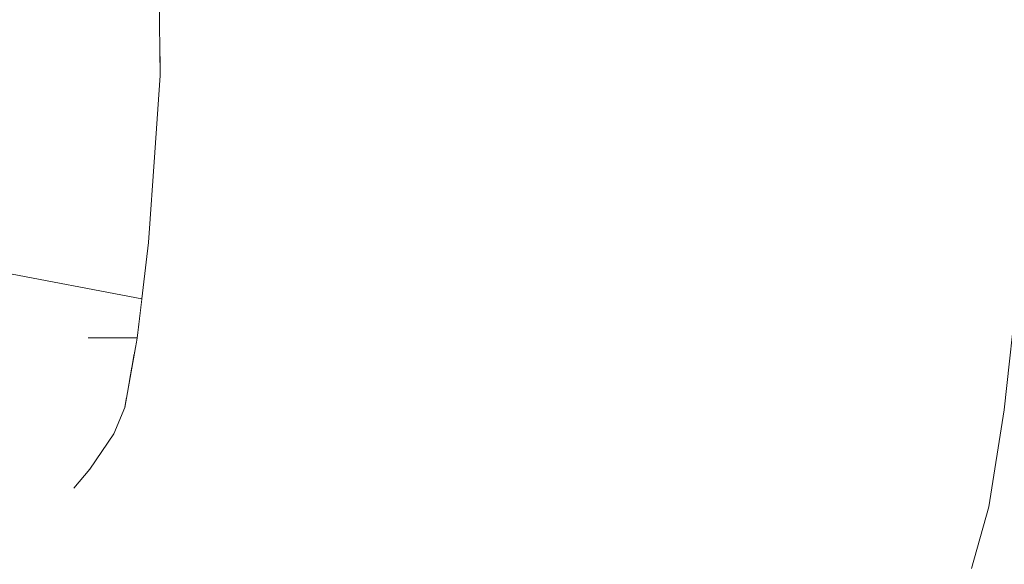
# Model space of a CAD drawing. Header units: millimetres. Extents: x -30280 to 309309, y -17460 to 4378.
# Tile 743 of 1056: x 247939 to 248043, y -12970 to -12913. Entities that reach past the tile are written whole.
import ezdxf

# ---------------------------------------------------------------- set-up
doc = ezdxf.new("R2010")
doc.units = ezdxf.units.MM
doc.header["$MEASUREMENT"] = 0
doc.linetypes.add('Wipeout_Contour', pattern=[1000, 0, -1000])
doc.layers.add('Nuevo_09_EI_Mobiliari general', color=7, linetype='Continuous')
doc.layers.add('Nuevo_09_EI_Mobiliari general_Pluma_Nº__1', color=7, linetype='Continuous', lineweight=5)

# ---------------------------------------------------------------- blocks, each defined once
blk = doc.blocks.new('Elem Sección_535_6', base_point=(235890.59, -13459.98))
at = {"color": 254, "linetype": 'Wipeout_Contour', "lineweight": 0, "ltscale": 11414503.17046964}
blk.add_wipeout([(247640.78, -12825.84), (247642.8, -12848.79), (247643.93, -12858.57), (247645.84, -12875.47), (247646.93, -12890.57), (247647.55, -12902.81), (247647.81, -12917.86), (247647.24, -12927.7), (247646.53, -12938.22), (247645.54, -12946.81), (247646.36, -12946.91), (247723.14, -12946.91), (247833.35, -12947.67), (247923.03, -12936.99), (247923.04, -12936.99), (247924.32, -12937.22), (247934.86, -12939.1), (247951.83, -12942.31), (247952.54, -12936.36), (247953.41, -12924.01), (247953.78, -12918.71), (247953.56, -12904.67), (247953, -12893.21), (247952, -12879.11), (247950.68, -12867.76), (247949.05, -12853.62), (247948.81, -12850.82), (247939.11, -12857.62), (247925.52, -12863.6), (247908.36, -12868.46), (247896.57, -12872.45), (247887.32, -12876.39), (247881.98, -12877.82), (247874.12, -12879.7), (247867.05, -12881.14), (247860.88, -12882.28), (247853.99, -12882.66), (247738.82, -12882.66), (247732.48, -12882.28), (247724.57, -12880.78), (247710.18, -12877.82), (247699.72, -12873.66), (247688.24, -12869.98), (247685.41, -12868.85), (247672.23, -12861.15), (247657.65, -12849.01)], dxfattribs=at).dxf.layer = 'Nuevo_09_EI_Mobiliari general'
at = {"color": 254, "linetype": 'Wipeout_Contour', "lineweight": 0, "ltscale": 13160558.99086357}
blk.add_wipeout([(247641.02, -13051.86), (247691.25, -13053.6), (247715.96, -13061.51), (247723.09, -13062.4), (247725.55, -13064.58), (247730.42, -13066.15), (247769.02, -13066.15), (247777.62, -13056.59), (247826.96, -13058.3), (247824.97, -13099.98), (248811.02, -13099.98), (248811.02, -12764.98), (248038.13, -12764.98), (248038.05, -12767.54), (248065.14, -12772.37), (248082.73, -12781.85), (248089.11, -12794.79), (248082.56, -12807.74), (248064.83, -12817.21), (248040.69, -12820.68), (248038.47, -12820.36), (248040.74, -12845.7), (248042.26, -12858.87), (248043.58, -12870.25), (248044.82, -12886.79), (248045.51, -12900.15), (248045.83, -12916.64), (248045.26, -12928.92), (248044.49, -12940.88), (248043.05, -12954.06), (248041.4, -12964.33), (248039.59, -12970.84), (248035.86, -12978.68), (248032.76, -12984.4), (248036.77, -13045.5), (248036.35, -13045.77), (248032.17, -13045.97), (248025.34, -13046.05), (248017.7, -13045.97), (248013.05, -13045.83), (248012.35, -13047.65), (248005.53, -13050.68), (247875.25, -13050.68), (247871.56, -13052.31), (247867.92, -13050.68), (247866.68, -13050.68), (247865.07, -13052.89), (247859.49, -13055.5), (247857.98, -13056.5), (247850.88, -13053.77), (247850.62, -13053.02), (247849.64, -13050.68), (247643.68, -13050.68)], dxfattribs=at).dxf.layer = 'Nuevo_09_EI_Mobiliari general'
blk = doc.blocks.new('Elem Sección_536_6', base_point=(235890.59, -13459.98))
at = {"color": 254, "linetype": 'Wipeout_Contour', "lineweight": 0, "ltscale": 745134.31517}
blk.add_wipeout([(248045.51, -12900.15), (248036.17, -12913.95), (248045.83, -12916.64)], dxfattribs=at).dxf.layer = 'Nuevo_09_EI_Mobiliari general'
at = {"color": 254, "linetype": 'Wipeout_Contour', "lineweight": 0, "ltscale": 744833.517718}
blk.add_wipeout([(247939.22, -12959.54), (247939.32, -12959.68), (247939.48, -12958.62)], dxfattribs=at).dxf.layer = 'Nuevo_09_EI_Mobiliari general'
at = {"color": 254, "linetype": 'Wipeout_Contour', "lineweight": 0, "ltscale": 744836.204488}
blk.add_wipeout([(247940.43, -12959.24), (247940.03, -12960.73), (247940.24, -12961.03)], dxfattribs=at).dxf.layer = 'Nuevo_09_EI_Mobiliari general'
at = {"color": 254, "linetype": 'Wipeout_Contour', "lineweight": 0, "ltscale": 744839.331091}
blk.add_wipeout([(247941.43, -12960.48), (247941.04, -12962.2), (247941.3, -12962.59)], dxfattribs=at).dxf.layer = 'Nuevo_09_EI_Mobiliari general'
at = {"color": 254, "linetype": 'Wipeout_Contour', "lineweight": 0, "ltscale": 744843.507744}
blk.add_wipeout([(247942.09, -12963.74), (247942.94, -12964.99), (247942.54, -12961.29)], dxfattribs=at).dxf.layer = 'Nuevo_09_EI_Mobiliari general'
at = {"color": 254, "linetype": 'Wipeout_Contour', "lineweight": 0, "ltscale": 745123.946876}
blk.add_wipeout([(248036.17, -12913.95), (248045.51, -12900.15), (248035.72, -12894.25)], dxfattribs=at).dxf.layer = 'Nuevo_09_EI_Mobiliari general'
at = {"color": 254, "linetype": 'Wipeout_Contour', "lineweight": 0, "ltscale": 745135.93266}
blk.add_wipeout([(248045.83, -12916.64), (248035.6, -12931.61), (248045.26, -12928.92)], dxfattribs=at).dxf.layer = 'Nuevo_09_EI_Mobiliari general'
at = {"color": 254, "linetype": 'Wipeout_Contour', "lineweight": 0, "ltscale": 745091.993374}
blk.add_wipeout([(248035.72, -12894.25), (248013.75, -12912.9), (248036.17, -12913.95)], dxfattribs=at).dxf.layer = 'Nuevo_09_EI_Mobiliari general'
at = {"color": 254, "linetype": 'Wipeout_Contour', "lineweight": 0, "ltscale": 745068.872008}
blk.add_wipeout([(248013.75, -12912.9), (248035.72, -12894.25), (248013.25, -12891.95)], dxfattribs=at).dxf.layer = 'Nuevo_09_EI_Mobiliari general'
at = {"color": 254, "linetype": 'Wipeout_Contour', "lineweight": 0, "ltscale": 745126.929625}
blk.add_wipeout([(248035.6, -12931.61), (248045.83, -12916.64), (248036.17, -12913.95)], dxfattribs=at).dxf.layer = 'Nuevo_09_EI_Mobiliari general'
at = {"color": 254, "linetype": 'Wipeout_Contour', "lineweight": 0, "ltscale": 745034.568051}
blk.add_wipeout([(248013.25, -12891.95), (248001.3, -12912.79), (248013.75, -12912.9)], dxfattribs=at).dxf.layer = 'Nuevo_09_EI_Mobiliari general'
at = {"color": 254, "linetype": 'Wipeout_Contour', "lineweight": 0, "ltscale": 745094.279031}
blk.add_wipeout([(248036.17, -12913.95), (248013.18, -12932.66), (248035.6, -12931.61)], dxfattribs=at).dxf.layer = 'Nuevo_09_EI_Mobiliari general'
at = {"color": 254, "linetype": 'Wipeout_Contour', "lineweight": 0, "ltscale": 744996.983501}
blk.add_wipeout([(248000.79, -12891.73), (247988.57, -12913.18), (248001.3, -12912.79)], dxfattribs=at).dxf.layer = 'Nuevo_09_EI_Mobiliari general'
at = {"color": 254, "linetype": 'Wipeout_Contour', "lineweight": 0, "ltscale": 745072.386976}
blk.add_wipeout([(248013.18, -12932.66), (248036.17, -12913.95), (248013.75, -12912.9)], dxfattribs=at).dxf.layer = 'Nuevo_09_EI_Mobiliari general'
at = {"color": 254, "linetype": 'Wipeout_Contour', "lineweight": 0, "ltscale": 744983.607269}
blk.add_wipeout([(247988.57, -12913.18), (248000.79, -12891.73), (247988.08, -12892.56)], dxfattribs=at).dxf.layer = 'Nuevo_09_EI_Mobiliari general'
at = {"color": 254, "linetype": 'Wipeout_Contour', "lineweight": 0, "ltscale": 745135.766116}
blk.add_wipeout([(248045.26, -12928.92), (248034.7, -12946.77), (248044.49, -12940.88)], dxfattribs=at).dxf.layer = 'Nuevo_09_EI_Mobiliari general'
at = {"color": 254, "linetype": 'Wipeout_Contour', "lineweight": 0, "ltscale": 744962.757846}
blk.add_wipeout([(247988.08, -12892.56), (247979.62, -12913.92), (247988.57, -12913.18)], dxfattribs=at).dxf.layer = 'Nuevo_09_EI_Mobiliari general'
at = {"color": 254, "linetype": 'Wipeout_Contour', "lineweight": 0, "ltscale": 745037.088313}
blk.add_wipeout([(248013.75, -12912.9), (248000.72, -12932.76), (248013.18, -12932.66)], dxfattribs=at).dxf.layer = 'Nuevo_09_EI_Mobiliari general'
at = {"color": 254, "linetype": 'Wipeout_Contour', "lineweight": 0, "ltscale": 745127.215275}
blk.add_wipeout([(248034.7, -12946.77), (248045.26, -12928.92), (248035.6, -12931.61)], dxfattribs=at).dxf.layer = 'Nuevo_09_EI_Mobiliari general'
at = {"color": 254, "linetype": 'Wipeout_Contour', "lineweight": 0, "ltscale": 744953.227086}
blk.add_wipeout([(247988.08, -12892.56), (247979.16, -12894.18), (247979.62, -12913.92)], dxfattribs=at).dxf.layer = 'Nuevo_09_EI_Mobiliari general'
at = {"color": 254, "linetype": 'Wipeout_Contour', "lineweight": 0, "ltscale": 745025.047934}
blk.add_wipeout([(248000.72, -12932.76), (248013.75, -12912.9), (248001.3, -12912.79)], dxfattribs=at).dxf.layer = 'Nuevo_09_EI_Mobiliari general'
at = {"color": 254, "linetype": 'Wipeout_Contour', "lineweight": 0, "ltscale": 744919.714064}
blk.add_wipeout([(247979.16, -12894.18), (247954.1, -12917.86), (247979.62, -12913.92)], dxfattribs=at).dxf.layer = 'Nuevo_09_EI_Mobiliari general'
at = {"color": 254, "linetype": 'Wipeout_Contour', "lineweight": 0, "ltscale": 744999.485306}
blk.add_wipeout([(248001.3, -12912.79), (247988, -12932.38), (248000.72, -12932.76)], dxfattribs=at).dxf.layer = 'Nuevo_09_EI_Mobiliari general'
at = {"color": 254, "linetype": 'Wipeout_Contour', "lineweight": 0, "ltscale": 745094.446016}
blk.add_wipeout([(248035.6, -12931.61), (248012.23, -12949.08), (248034.7, -12946.77)], dxfattribs=at).dxf.layer = 'Nuevo_09_EI_Mobiliari general'
at = {"color": 254, "linetype": 'Wipeout_Contour', "lineweight": 0, "ltscale": 744894.336877}
blk.add_wipeout([(247954.1, -12917.86), (247979.16, -12894.18), (247953.84, -12902.81)], dxfattribs=at).dxf.layer = 'Nuevo_09_EI_Mobiliari general'
at = {"color": 254, "linetype": 'Wipeout_Contour', "lineweight": 0, "ltscale": 744987.189011}
blk.add_wipeout([(247988, -12932.38), (248001.3, -12912.79), (247988.57, -12913.18)], dxfattribs=at).dxf.layer = 'Nuevo_09_EI_Mobiliari general'
at = {"color": 254, "linetype": 'Wipeout_Contour', "lineweight": 0, "ltscale": 745073.091209}
blk.add_wipeout([(248012.23, -12949.08), (248035.6, -12931.61), (248013.18, -12932.66)], dxfattribs=at).dxf.layer = 'Nuevo_09_EI_Mobiliari general'
at = {"color": 254, "linetype": 'Wipeout_Contour', "lineweight": 0, "ltscale": 744870.120136}
blk.add_wipeout([(247953.84, -12902.81), (247953.78, -12918.71), (247954.1, -12917.86)], dxfattribs=at).dxf.layer = 'Nuevo_09_EI_Mobiliari general'
at = {"color": 254, "linetype": 'Wipeout_Contour', "lineweight": 0, "ltscale": 744965.103436}
blk.add_wipeout([(247988.57, -12913.18), (247979.05, -12931.64), (247988, -12932.38)], dxfattribs=at).dxf.layer = 'Nuevo_09_EI_Mobiliari general'
at = {"color": 254, "linetype": 'Wipeout_Contour', "lineweight": 0, "ltscale": 745037.397967}
blk.add_wipeout([(248013.18, -12932.66), (247999.77, -12949.3), (248012.23, -12949.08)], dxfattribs=at).dxf.layer = 'Nuevo_09_EI_Mobiliari general'
at = {"color": 254, "linetype": 'Wipeout_Contour', "lineweight": 0, "ltscale": 745134.067702}
blk.add_wipeout([(248044.49, -12940.88), (248032.96, -12963.93), (248043.05, -12954.06)], dxfattribs=at).dxf.layer = 'Nuevo_09_EI_Mobiliari general'
at = {"color": 254, "linetype": 'Wipeout_Contour', "lineweight": 0, "ltscale": 744868.237226}
blk.add_wipeout([(247953.78, -12918.71), (247953.84, -12902.81), (247953.56, -12904.67)], dxfattribs=at).dxf.layer = 'Nuevo_09_EI_Mobiliari general'
at = {"color": 254, "linetype": 'Wipeout_Contour', "lineweight": 0, "ltscale": 744956.603364}
blk.add_wipeout([(247979.05, -12931.64), (247988.57, -12913.18), (247979.62, -12913.92)], dxfattribs=at).dxf.layer = 'Nuevo_09_EI_Mobiliari general'
at = {"color": 254, "linetype": 'Wipeout_Contour', "lineweight": 0, "ltscale": 745025.862066}
blk.add_wipeout([(247999.77, -12949.3), (248013.18, -12932.66), (248000.72, -12932.76)], dxfattribs=at).dxf.layer = 'Nuevo_09_EI_Mobiliari general'
at = {"color": 254, "linetype": 'Wipeout_Contour', "lineweight": 0, "ltscale": 745126.059925}
blk.add_wipeout([(248032.96, -12963.93), (248044.49, -12940.88), (248034.7, -12946.77)], dxfattribs=at).dxf.layer = 'Nuevo_09_EI_Mobiliari general'
at = {"color": 254, "linetype": 'Wipeout_Contour', "lineweight": 0, "ltscale": 744921.487059}
blk.add_wipeout([(247979.62, -12913.92), (247953.53, -12927.7), (247979.05, -12931.64)], dxfattribs=at).dxf.layer = 'Nuevo_09_EI_Mobiliari general'
at = {"color": 254, "linetype": 'Wipeout_Contour', "lineweight": 0, "ltscale": 744999.800368}
blk.add_wipeout([(248000.72, -12932.76), (247987.07, -12948.46), (247999.77, -12949.3)], dxfattribs=at).dxf.layer = 'Nuevo_09_EI_Mobiliari general'
at = {"color": 254, "linetype": 'Wipeout_Contour', "lineweight": 0, "ltscale": 745092.636707}
blk.add_wipeout([(248034.7, -12946.77), (248010.37, -12967.79), (248032.96, -12963.93)], dxfattribs=at).dxf.layer = 'Nuevo_09_EI_Mobiliari general'
at = {"color": 254, "linetype": 'Wipeout_Contour', "lineweight": 0, "ltscale": 744896.785166}
blk.add_wipeout([(247953.53, -12927.7), (247979.62, -12913.92), (247954.1, -12917.86)], dxfattribs=at).dxf.layer = 'Nuevo_09_EI_Mobiliari general'
at = {"color": 254, "linetype": 'Wipeout_Contour', "lineweight": 0, "ltscale": 744987.97071}
blk.add_wipeout([(247987.07, -12948.46), (248000.72, -12932.76), (247988, -12932.38)], dxfattribs=at).dxf.layer = 'Nuevo_09_EI_Mobiliari general'
at = {"color": 254, "linetype": 'Wipeout_Contour', "lineweight": 0, "ltscale": 745071.978985}
blk.add_wipeout([(248010.37, -12967.79), (248034.7, -12946.77), (248012.23, -12949.08)], dxfattribs=at).dxf.layer = 'Nuevo_09_EI_Mobiliari general'
at = {"color": 254, "linetype": 'Wipeout_Contour', "lineweight": 0, "ltscale": 744870.780224}
blk.add_wipeout([(247954.1, -12917.86), (247953.21, -12926.85), (247953.53, -12927.7)], dxfattribs=at).dxf.layer = 'Nuevo_09_EI_Mobiliari general'
at = {"color": 254, "linetype": 'Wipeout_Contour', "lineweight": 0, "ltscale": 744965.369638}
blk.add_wipeout([(247988, -12932.38), (247978.15, -12946.84), (247987.07, -12948.46)], dxfattribs=at).dxf.layer = 'Nuevo_09_EI_Mobiliari general'
at = {"color": 254, "linetype": 'Wipeout_Contour', "lineweight": 0, "ltscale": 745035.591541}
blk.add_wipeout([(248012.23, -12949.08), (247997.9, -12968.16), (248010.37, -12967.79)], dxfattribs=at).dxf.layer = 'Nuevo_09_EI_Mobiliari general'
at = {"color": 254, "linetype": 'Wipeout_Contour', "lineweight": 0, "ltscale": 745130.834282}
blk.add_wipeout([(248043.05, -12954.06), (248030.85, -12978.04), (248041.4, -12964.33)], dxfattribs=at).dxf.layer = 'Nuevo_09_EI_Mobiliari general'
at = {"color": 254, "linetype": 'Wipeout_Contour', "lineweight": 0, "ltscale": 744870.23901}
blk.add_wipeout([(247953.21, -12926.85), (247954.1, -12917.86), (247953.78, -12918.71)], dxfattribs=at).dxf.layer = 'Nuevo_09_EI_Mobiliari general'
at = {"color": 254, "linetype": 'Wipeout_Contour', "lineweight": 0, "ltscale": 744957.252486}
blk.add_wipeout([(247978.15, -12946.84), (247988, -12932.38), (247979.05, -12931.64)], dxfattribs=at).dxf.layer = 'Nuevo_09_EI_Mobiliari general'
at = {"color": 254, "linetype": 'Wipeout_Contour', "lineweight": 0, "ltscale": 745024.736519}
blk.add_wipeout([(247997.9, -12968.16), (248012.23, -12949.08), (247999.77, -12949.3)], dxfattribs=at).dxf.layer = 'Nuevo_09_EI_Mobiliari general'
at = {"color": 254, "linetype": 'Wipeout_Contour', "lineweight": 0, "ltscale": 745123.072248}
blk.add_wipeout([(248030.85, -12978.04), (248043.05, -12954.06), (248032.96, -12963.93)], dxfattribs=at).dxf.layer = 'Nuevo_09_EI_Mobiliari general'
at = {"layer": 'Nuevo_09_EI_Mobiliari general_Pluma_Nº__1', "color": 7, "linetype": 'Continuous', "lineweight": 5}
for p, q in [((247953.56, -12904.67), (247953.78, -12918.71)), ((248044.49, -12940.88), (248043.05, -12954.06))]:
    blk.add_line(p, q, dxfattribs=at)
at = {"color": 254, "linetype": 'Wipeout_Contour', "lineweight": 0, "ltscale": 744921.573603}
blk.add_wipeout([(247979.05, -12931.64), (247952.82, -12938.22), (247978.15, -12946.84)], dxfattribs=at).dxf.layer = 'Nuevo_09_EI_Mobiliari general'
at = {"color": 254, "linetype": 'Wipeout_Contour', "lineweight": 0, "ltscale": 744998.004317}
blk.add_wipeout([(247999.77, -12949.3), (247985.23, -12966.76), (247997.9, -12968.16)], dxfattribs=at).dxf.layer = 'Nuevo_09_EI_Mobiliari general'
at = {"color": 254, "linetype": 'Wipeout_Contour', "lineweight": 0, "ltscale": 745088.955408}
blk.add_wipeout([(248032.96, -12963.93), (248008.08, -12983.4), (248030.85, -12978.04)], dxfattribs=at).dxf.layer = 'Nuevo_09_EI_Mobiliari general'
at = {"color": 254, "linetype": 'Wipeout_Contour', "lineweight": 0, "ltscale": 744896.921922}
blk.add_wipeout([(247952.82, -12938.22), (247979.05, -12931.64), (247953.53, -12927.7)], dxfattribs=at).dxf.layer = 'Nuevo_09_EI_Mobiliari general'
at = {"color": 254, "linetype": 'Wipeout_Contour', "lineweight": 0, "ltscale": 744986.857767}
blk.add_wipeout([(247985.23, -12966.76), (247999.77, -12949.3), (247987.07, -12948.46)], dxfattribs=at).dxf.layer = 'Nuevo_09_EI_Mobiliari general'
at = {"color": 254, "linetype": 'Wipeout_Contour', "lineweight": 0, "ltscale": 745068.761306}
blk.add_wipeout([(248008.08, -12983.4), (248032.96, -12963.93), (248010.37, -12967.79)], dxfattribs=at).dxf.layer = 'Nuevo_09_EI_Mobiliari general'
at = {"color": 254, "linetype": 'Wipeout_Contour', "lineweight": 0, "ltscale": 744870.466446}
blk.add_wipeout([(247953.53, -12927.7), (247952.54, -12936.36), (247952.82, -12938.22)], dxfattribs=at).dxf.layer = 'Nuevo_09_EI_Mobiliari general'
at = {"color": 254, "linetype": 'Wipeout_Contour', "lineweight": 0, "ltscale": 744963.624391}
blk.add_wipeout([(247987.07, -12948.46), (247976.4, -12964.05), (247985.23, -12966.76)], dxfattribs=at).dxf.layer = 'Nuevo_09_EI_Mobiliari general'
at = {"color": 254, "linetype": 'Wipeout_Contour', "lineweight": 0, "ltscale": 745126.16646}
blk.add_wipeout([(248041.4, -12964.33), (248028.17, -12989.4), (248039.59, -12970.84)], dxfattribs=at).dxf.layer = 'Nuevo_09_EI_Mobiliari general'
at = {"color": 254, "linetype": 'Wipeout_Contour', "lineweight": 0, "ltscale": 745031.778957}
blk.add_wipeout([(248010.37, -12967.79), (247995.59, -12983.92), (248008.08, -12983.4)], dxfattribs=at).dxf.layer = 'Nuevo_09_EI_Mobiliari general'
at = {"color": 254, "linetype": 'Wipeout_Contour', "lineweight": 0, "ltscale": 744869.830708}
blk.add_wipeout([(247952.54, -12936.36), (247953.53, -12927.7), (247953.21, -12926.85)], dxfattribs=at).dxf.layer = 'Nuevo_09_EI_Mobiliari general'
at = {"color": 254, "linetype": 'Wipeout_Contour', "lineweight": 0, "ltscale": 744956.135969}
blk.add_wipeout([(247976.4, -12964.05), (247987.07, -12948.46), (247978.15, -12946.84)], dxfattribs=at).dxf.layer = 'Nuevo_09_EI_Mobiliari general'
at = {"color": 254, "linetype": 'Wipeout_Contour', "lineweight": 0, "ltscale": 745118.486899}
blk.add_wipeout([(248028.17, -12989.4), (248041.4, -12964.33), (248030.85, -12978.04)], dxfattribs=at).dxf.layer = 'Nuevo_09_EI_Mobiliari general'
at = {"color": 254, "linetype": 'Wipeout_Contour', "lineweight": 0, "ltscale": 745021.454992}
blk.add_wipeout([(247995.59, -12983.92), (248010.37, -12967.79), (247997.9, -12968.16)], dxfattribs=at).dxf.layer = 'Nuevo_09_EI_Mobiliari general'
at = {"layer": 'Nuevo_09_EI_Mobiliari general_Pluma_Nº__1', "color": 7, "linetype": 'Continuous', "lineweight": 5}
for p, q in [((247953.78, -12918.71), (247953.21, -12926.85)), ((248043.05, -12954.06), (248041.4, -12964.33)), ((248041.4, -12964.33), (248039.59, -12970.84))]:
    blk.add_line(p, q, dxfattribs=at)
at = {"color": 254, "linetype": 'Wipeout_Contour', "lineweight": 0, "ltscale": 744919.925643}
blk.add_wipeout([(247978.15, -12946.84), (247951.51, -12949.6), (247976.4, -12964.05)], dxfattribs=at).dxf.layer = 'Nuevo_09_EI_Mobiliari general'
at = {"color": 254, "linetype": 'Wipeout_Contour', "lineweight": 0, "ltscale": 744994.214079}
blk.add_wipeout([(247997.9, -12968.16), (247982.99, -12981.98), (247995.59, -12983.92)], dxfattribs=at).dxf.layer = 'Nuevo_09_EI_Mobiliari general'
at = {"color": 254, "linetype": 'Wipeout_Contour', "lineweight": 0, "ltscale": 744895.947617}
blk.add_wipeout([(247951.51, -12949.6), (247978.15, -12946.84), (247952.82, -12938.22)], dxfattribs=at).dxf.layer = 'Nuevo_09_EI_Mobiliari general'
at = {"color": 254, "linetype": 'Wipeout_Contour', "lineweight": 0, "ltscale": 744983.625403}
blk.add_wipeout([(247982.99, -12981.98), (247997.9, -12968.16), (247985.23, -12966.76)], dxfattribs=at).dxf.layer = 'Nuevo_09_EI_Mobiliari general'
at = {"color": 254, "linetype": 'Wipeout_Contour', "lineweight": 0, "ltscale": 744869.07009}
blk.add_wipeout([(247952.82, -12938.22), (247951.33, -12946.48), (247951.51, -12949.6)], dxfattribs=at).dxf.layer = 'Nuevo_09_EI_Mobiliari general'
at = {"color": 254, "linetype": 'Wipeout_Contour', "lineweight": 0, "ltscale": 744959.959473}
blk.add_wipeout([(247985.23, -12966.76), (247974.28, -12978.2), (247982.99, -12981.98)], dxfattribs=at).dxf.layer = 'Nuevo_09_EI_Mobiliari general'
at = {"color": 254, "linetype": 'Wipeout_Contour', "lineweight": 0, "ltscale": 744868.689294}
blk.add_wipeout([(247951.33, -12946.48), (247952.82, -12938.22), (247952.54, -12936.36)], dxfattribs=at).dxf.layer = 'Nuevo_09_EI_Mobiliari general'
at = {"color": 254, "linetype": 'Wipeout_Contour', "lineweight": 0, "ltscale": 744953.011977}
blk.add_wipeout([(247974.28, -12978.2), (247985.23, -12966.76), (247976.4, -12964.05)], dxfattribs=at).dxf.layer = 'Nuevo_09_EI_Mobiliari general'
at = {"layer": 'Nuevo_09_EI_Mobiliari general_Pluma_Nº__1', "color": 7, "linetype": 'Continuous', "lineweight": 5}
blk.add_line((247953.21, -12926.85), (247952.54, -12936.36), dxfattribs=at)
at = {"color": 254, "linetype": 'Wipeout_Contour', "lineweight": 0, "ltscale": 744916.729461}
blk.add_wipeout([(247976.4, -12964.05), (247950.07, -12958.13), (247974.28, -12978.2)], dxfattribs=at).dxf.layer = 'Nuevo_09_EI_Mobiliari general'
at = {"color": 254, "linetype": 'Wipeout_Contour', "lineweight": 0, "ltscale": 744893.375944}
blk.add_wipeout([(247950.07, -12958.13), (247976.4, -12964.05), (247951.51, -12949.6)], dxfattribs=at).dxf.layer = 'Nuevo_09_EI_Mobiliari general'
at = {"color": 254, "linetype": 'Wipeout_Contour', "lineweight": 0, "ltscale": 744866.535415}
blk.add_wipeout([(247951.51, -12949.6), (247950.03, -12953.81), (247950.07, -12958.13)], dxfattribs=at).dxf.layer = 'Nuevo_09_EI_Mobiliari general'
at = {"color": 254, "linetype": 'Wipeout_Contour', "lineweight": 0, "ltscale": 744912.118694}
blk.add_wipeout([(247974.28, -12978.2), (247948.66, -12962.45), (247971.59, -12989.62)], dxfattribs=at).dxf.layer = 'Nuevo_09_EI_Mobiliari general'
at = {"color": 254, "linetype": 'Wipeout_Contour', "lineweight": 0, "ltscale": 744866.33192}
blk.add_wipeout([(247950.03, -12953.81), (247951.51, -12949.6), (247951.33, -12946.48)], dxfattribs=at).dxf.layer = 'Nuevo_09_EI_Mobiliari general'
at = {"color": 254, "linetype": 'Wipeout_Contour', "lineweight": 0, "ltscale": 744889.799847}
blk.add_wipeout([(247948.66, -12962.45), (247974.28, -12978.2), (247950.07, -12958.13)], dxfattribs=at).dxf.layer = 'Nuevo_09_EI_Mobiliari general'
at = {"color": 254, "linetype": 'Wipeout_Contour', "lineweight": 0, "ltscale": 744863.204616}
blk.add_wipeout([(247950.07, -12958.13), (247948.89, -12956.59), (247948.66, -12962.45)], dxfattribs=at).dxf.layer = 'Nuevo_09_EI_Mobiliari general'
at = {"color": 254, "linetype": 'Wipeout_Contour', "lineweight": 0, "ltscale": 744902.799341}
blk.add_wipeout([(247971.59, -12989.62), (247945.61, -12967.87), (247966.33, -13002.86)], dxfattribs=at).dxf.layer = 'Nuevo_09_EI_Mobiliari general'
at = {"color": 254, "linetype": 'Wipeout_Contour', "lineweight": 0, "ltscale": 744863.349458}
blk.add_wipeout([(247948.89, -12956.59), (247950.07, -12958.13), (247950.03, -12953.81)], dxfattribs=at).dxf.layer = 'Nuevo_09_EI_Mobiliari general'
at = {"color": 254, "linetype": 'Wipeout_Contour', "lineweight": 0, "ltscale": 744883.696639}
blk.add_wipeout([(247945.61, -12967.87), (247971.59, -12989.62), (247948.66, -12962.45)], dxfattribs=at).dxf.layer = 'Nuevo_09_EI_Mobiliari general'
at = {"color": 254, "linetype": 'Wipeout_Contour', "lineweight": 0, "ltscale": 744856.813617}
blk.add_wipeout([(247948.66, -12962.45), (247946.32, -12960.33), (247945.61, -12967.87)], dxfattribs=at).dxf.layer = 'Nuevo_09_EI_Mobiliari general'
at = {"color": 254, "linetype": 'Wipeout_Contour', "lineweight": 0, "ltscale": 744858.851271}
blk.add_wipeout([(247946.32, -12960.33), (247948.66, -12962.45), (247948.89, -12956.59)], dxfattribs=at).dxf.layer = 'Nuevo_09_EI_Mobiliari general'
at = {"color": 254, "linetype": 'Wipeout_Contour', "lineweight": 0, "ltscale": 993163.130305}
blk.add_wipeout([(247945.61, -12967.87), (247945.1, -12968.58), (247947.45, -12976.22), (247966.33, -13002.86)], dxfattribs=at).dxf.layer = 'Nuevo_09_EI_Mobiliari general'
at = {"color": 254, "linetype": 'Wipeout_Contour', "lineweight": 0, "ltscale": 1241418.412991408}
blk.add_wipeout([(247944.08, -12966.66), (247944.86, -12967.81), (247945.1, -12968.58), (247945.61, -12967.87), (247944.63, -12962.36)], dxfattribs=at).dxf.layer = 'Nuevo_09_EI_Mobiliari general'
at = {"color": 254, "linetype": 'Wipeout_Contour', "lineweight": 0, "ltscale": 744852.450693}
blk.add_wipeout([(247946.32, -12960.33), (247944.63, -12962.36), (247945.61, -12967.87)], dxfattribs=at).dxf.layer = 'Nuevo_09_EI_Mobiliari general'
at = {"color": 254, "linetype": 'Wipeout_Contour', "lineweight": 0, "ltscale": 993128.979134}
blk.add_wipeout([(247944.63, -12962.36), (247942.54, -12961.29), (247942.94, -12964.99), (247944.08, -12966.66)], dxfattribs=at).dxf.layer = 'Nuevo_09_EI_Mobiliari general'
at = {"color": 254, "linetype": 'Wipeout_Contour', "lineweight": 0, "ltscale": 993139.928922}
blk.add_wipeout([(247942.54, -12961.29), (247944.63, -12962.36), (247949.66, -12954.71), (247949.84, -12954.27)], dxfattribs=at).dxf.layer = 'Nuevo_09_EI_Mobiliari general'
at = {"color": 254, "linetype": 'Wipeout_Contour', "lineweight": 0, "ltscale": 993142.906995}
blk.add_wipeout([(247944.63, -12962.36), (247946.32, -12960.33), (247948.89, -12956.59), (247949.66, -12954.71)], dxfattribs=at).dxf.layer = 'Nuevo_09_EI_Mobiliari general'
at = {"color": 254, "linetype": 'Wipeout_Contour', "lineweight": 0, "ltscale": 993121.962202}
blk.add_wipeout([(247941.43, -12960.48), (247941.3, -12962.59), (247942.09, -12963.74), (247942.54, -12961.29)], dxfattribs=at).dxf.layer = 'Nuevo_09_EI_Mobiliari general'
at = {"color": 254, "linetype": 'Wipeout_Contour', "lineweight": 0, "ltscale": 744848.86825}
blk.add_wipeout([(247942.54, -12961.29), (247949.36, -12953), (247941.43, -12960.48)], dxfattribs=at).dxf.layer = 'Nuevo_09_EI_Mobiliari general'
at = {"color": 254, "linetype": 'Wipeout_Contour', "lineweight": 0, "ltscale": 993143.807866}
blk.add_wipeout([(247942.54, -12961.29), (247949.84, -12954.27), (247950.02, -12953.84), (247949.36, -12953)], dxfattribs=at).dxf.layer = 'Nuevo_09_EI_Mobiliari general'
at = {"color": 254, "linetype": 'Wipeout_Contour', "lineweight": 0, "ltscale": 993117.391368}
blk.add_wipeout([(247940.43, -12959.24), (247940.24, -12961.03), (247941.04, -12962.2), (247941.43, -12960.48)], dxfattribs=at).dxf.layer = 'Nuevo_09_EI_Mobiliari general'
at = {"color": 254, "linetype": 'Wipeout_Contour', "lineweight": 0, "ltscale": 744845.933187}
blk.add_wipeout([(247941.43, -12960.48), (247948.68, -12951.77), (247940.43, -12959.24)], dxfattribs=at).dxf.layer = 'Nuevo_09_EI_Mobiliari general'
at = {"color": 254, "linetype": 'Wipeout_Contour', "lineweight": 0, "ltscale": 993151.592539}
blk.add_wipeout([(247950.22, -12952.73), (247949.36, -12953), (247950.02, -12953.84), (247950.03, -12953.81)], dxfattribs=at).dxf.layer = 'Nuevo_09_EI_Mobiliari general'
at = {"color": 254, "linetype": 'Wipeout_Contour', "lineweight": 0, "ltscale": 744853.691026}
blk.add_wipeout([(247948.68, -12951.77), (247941.43, -12960.48), (247949.36, -12953)], dxfattribs=at).dxf.layer = 'Nuevo_09_EI_Mobiliari general'
at = {"color": 254, "linetype": 'Wipeout_Contour', "lineweight": 0, "ltscale": 993113.307676}
blk.add_wipeout([(247939.48, -12958.62), (247939.32, -12959.68), (247940.03, -12960.73), (247940.43, -12959.24)], dxfattribs=at).dxf.layer = 'Nuevo_09_EI_Mobiliari general'
at = {"color": 254, "linetype": 'Wipeout_Contour', "lineweight": 0, "ltscale": 744843.044186}
blk.add_wipeout([(247940.43, -12959.24), (247947.85, -12951.2), (247939.48, -12958.62)], dxfattribs=at).dxf.layer = 'Nuevo_09_EI_Mobiliari general'
at = {"color": 254, "linetype": 'Wipeout_Contour', "lineweight": 0, "ltscale": 993150.788042}
blk.add_wipeout([(247948.68, -12951.77), (247949.36, -12953), (247950.24, -12952.62), (247950.49, -12951.22)], dxfattribs=at).dxf.layer = 'Nuevo_09_EI_Mobiliari general'
at = {"color": 254, "linetype": 'Wipeout_Contour', "lineweight": 0, "ltscale": 744851.043532}
blk.add_wipeout([(247947.85, -12951.2), (247940.43, -12959.24), (247948.68, -12951.77)], dxfattribs=at).dxf.layer = 'Nuevo_09_EI_Mobiliari general'
at = {"color": 254, "linetype": 'Wipeout_Contour', "lineweight": 0, "ltscale": 744863.61888}
blk.add_wipeout([(247949.36, -12953), (247950.22, -12952.73), (247950.24, -12952.62)], dxfattribs=at).dxf.layer = 'Nuevo_09_EI_Mobiliari general'
at = {"color": 254, "linetype": 'Wipeout_Contour', "lineweight": 0, "ltscale": 744832.145333}
blk.add_wipeout([(247938.43, -12958.38), (247939.22, -12959.54), (247939.48, -12958.62)], dxfattribs=at).dxf.layer = 'Nuevo_09_EI_Mobiliari general'
at = {"color": 254, "linetype": 'Wipeout_Contour', "lineweight": 0, "ltscale": 1241389.089452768}
blk.add_wipeout([(247936.59, -12957.23), (247938.34, -12958.24), (247938.43, -12958.38), (247939.48, -12958.62), (247944.03, -12950.31)], dxfattribs=at).dxf.layer = 'Nuevo_09_EI_Mobiliari general'
at = {"color": 254, "linetype": 'Wipeout_Contour', "lineweight": 0, "ltscale": 993149.471992}
blk.add_wipeout([(247947.85, -12951.2), (247948.68, -12951.77), (247950.52, -12951.08), (247950.64, -12950.36)], dxfattribs=at).dxf.layer = 'Nuevo_09_EI_Mobiliari general'
at = {"color": 254, "linetype": 'Wipeout_Contour', "lineweight": 0, "ltscale": 744845.699612}
blk.add_wipeout([(247944.03, -12950.31), (247939.48, -12958.62), (247947.85, -12951.2)], dxfattribs=at).dxf.layer = 'Nuevo_09_EI_Mobiliari general'
at = {"color": 254, "linetype": 'Wipeout_Contour', "lineweight": 0, "ltscale": 744863.244654}
blk.add_wipeout([(247948.68, -12951.77), (247950.49, -12951.22), (247950.52, -12951.08)], dxfattribs=at).dxf.layer = 'Nuevo_09_EI_Mobiliari general'
at = {"color": 254, "linetype": 'Wipeout_Contour', "lineweight": 0, "ltscale": 993144.965872}
blk.add_wipeout([(247944.03, -12950.31), (247947.85, -12951.2), (247950.79, -12949.53), (247951.04, -12948.14)], dxfattribs=at).dxf.layer = 'Nuevo_09_EI_Mobiliari general'
at = {"color": 254, "linetype": 'Wipeout_Contour', "lineweight": 0, "ltscale": 744835.798333}
blk.add_wipeout([(247936.04, -12970.4), (247944.86, -12967.81), (247938.34, -12958.24)], dxfattribs=at).dxf.layer = 'Nuevo_09_EI_Mobiliari general'
at = {"layer": 'Nuevo_09_EI_Mobiliari general_Pluma_Nº__1', "color": 7, "linetype": 'Continuous', "lineweight": 5}
blk.add_line((247946.32, -12960.33), (247944.63, -12962.36), dxfattribs=at)
at = {"color": 254, "linetype": 'Wipeout_Contour', "lineweight": 0, "ltscale": 744862.736222}
blk.add_wipeout([(247947.85, -12951.2), (247950.64, -12950.36), (247950.79, -12949.53)], dxfattribs=at).dxf.layer = 'Nuevo_09_EI_Mobiliari general'
at = {"color": 254, "linetype": 'Wipeout_Contour', "lineweight": 0, "ltscale": 744847.853332}
blk.add_wipeout([(247944.86, -12967.81), (247936.04, -12970.4), (247948.2, -13009.9)], dxfattribs=at).dxf.layer = 'Nuevo_09_EI_Mobiliari general'
at = {"color": 254, "linetype": 'Wipeout_Contour', "lineweight": 0, "ltscale": 993078.49756}
blk.add_wipeout([(247910.6, -12951.94), (247913.62, -12951.95), (247951.31, -12946.62), (247951.31, -12946.61)], dxfattribs=at).dxf.layer = 'Nuevo_09_EI_Mobiliari general'
at = {"color": 254, "linetype": 'Wipeout_Contour', "lineweight": 0, "ltscale": 744872.857878}
blk.add_wipeout([(247948.2, -13009.9), (247958.38, -13011.7), (247944.86, -12967.81)], dxfattribs=at).dxf.layer = 'Nuevo_09_EI_Mobiliari general'
at = {"color": 254, "linetype": 'Wipeout_Contour', "lineweight": 0, "ltscale": 993084.594445}
blk.add_wipeout([(247913.62, -12951.95), (247916.81, -12951.96), (247951.16, -12947.46), (247951.31, -12946.62)], dxfattribs=at).dxf.layer = 'Nuevo_09_EI_Mobiliari general'
at = {"color": 254, "linetype": 'Wipeout_Contour', "lineweight": 0, "ltscale": 744772.388456}
blk.add_wipeout([(247946.16, -12946.45), (247904.39, -12951.93), (247907.4, -12951.94)], dxfattribs=at).dxf.layer = 'Nuevo_09_EI_Mobiliari general'
at = {"color": 254, "linetype": 'Wipeout_Contour', "lineweight": 0, "ltscale": 1489644.397135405}
blk.add_wipeout([(247946.16, -12946.45), (247907.4, -12951.94), (247910.6, -12951.94), (247951.31, -12946.61), (247951.33, -12946.48), (247951.33, -12946.45)], dxfattribs=at).dxf.layer = 'Nuevo_09_EI_Mobiliari general'
at = {"color": 254, "linetype": 'Wipeout_Contour', "lineweight": 0, "ltscale": 993020.25713}
blk.add_wipeout([(247883.56, -12951.87), (247904.39, -12951.93), (247946.16, -12946.45), (247934.86, -12939.1)], dxfattribs=at).dxf.layer = 'Nuevo_09_EI_Mobiliari general'
at = {"color": 254, "linetype": 'Wipeout_Contour', "lineweight": 0, "ltscale": 993134.038897}
blk.add_wipeout([(247934.86, -12939.1), (247946.16, -12946.45), (247951.33, -12946.45), (247951.83, -12942.31)], dxfattribs=at).dxf.layer = 'Nuevo_09_EI_Mobiliari general'
at = {"color": 254, "linetype": 'Wipeout_Contour', "lineweight": 0, "ltscale": 1737911.84256311}
blk.add_wipeout([(247951.16, -12947.46), (247916.81, -12951.96), (247917.59, -12951.96), (247928.62, -12952.59), (247936.59, -12957.23), (247944.03, -12950.31), (247951.04, -12948.14)], dxfattribs=at).dxf.layer = 'Nuevo_09_EI_Mobiliari general'
at = {"layer": 'Nuevo_09_EI_Mobiliari general_Pluma_Nº__1', "color": 7, "linetype": 'Continuous', "lineweight": 5}
for p, q in [((247952.54, -12936.36), (247951.33, -12946.48)), ((247934.86, -12939.1), (247951.83, -12942.31)), ((247951.33, -12946.45), (247946.16, -12946.45)), ((247951.33, -12946.48), (247950.03, -12953.81)), ((247950.03, -12953.81), (247948.89, -12956.59)), ((247948.89, -12956.59), (247946.32, -12960.33))]:
    blk.add_line(p, q, dxfattribs=at)

msp = doc.modelspace()

# ---------------------------------------------------------------- block references
at = {"layer": 'Nuevo_09_EI_Mobiliari general', "lineweight": 0}
msp.add_blockref('Elem Sección_535_6', (235890.59, -13459.98), dxfattribs=at)

# ---------------------------------------------------------------- next in the draw order: block references
msp.add_blockref('Elem Sección_536_6', (235890.59, -13459.98), dxfattribs=at)

doc.saveas('drawing.dxf')
